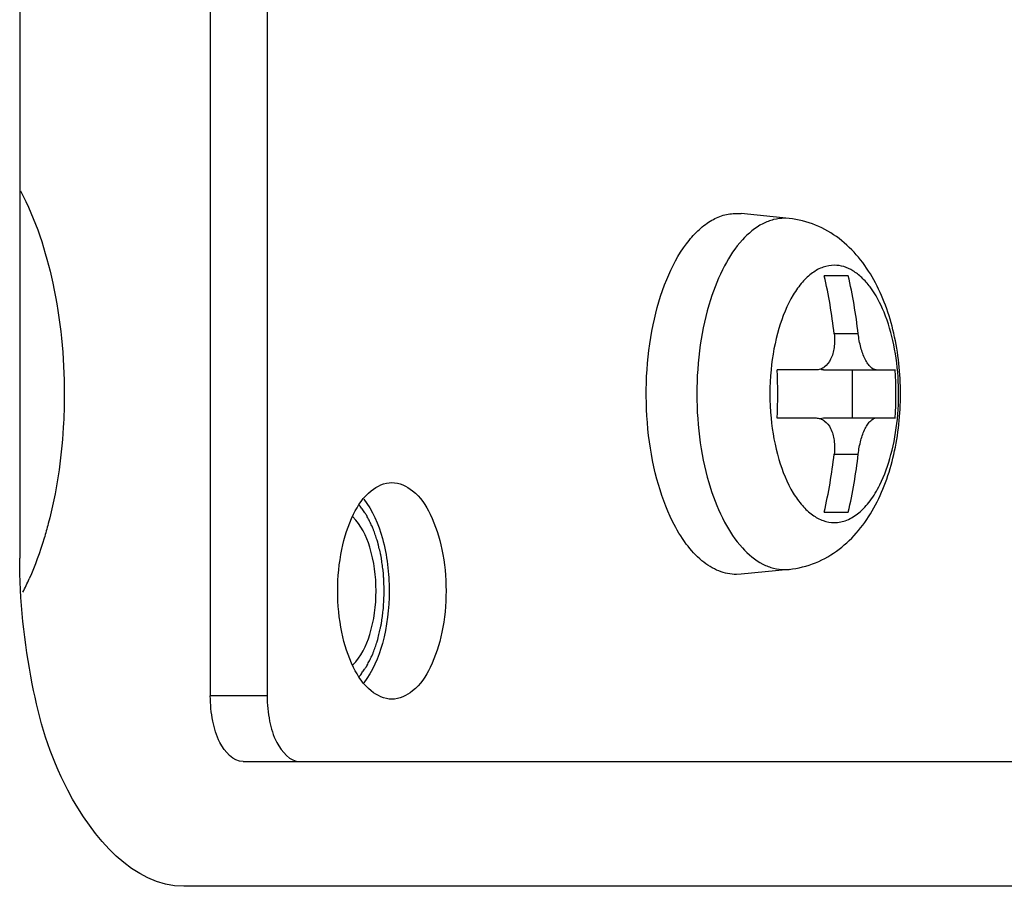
# Model space of a CAD drawing. Header units: millimetres. Extents: x -491 to 2059, y -393 to 795.
# Tile 313 of 323: x 1636.8 to 1642.8, y 185.34 to 190.62. Entities that reach past the tile are written whole.
import ezdxf

# ---------------------------------------------------------------- set-up
doc = ezdxf.new("R2010")
doc.units = ezdxf.units.MM
doc.header["$LTSCALE"] = 462.55
doc.layers.get('0').update_dxf_attribs({"linetype": 'CONTINUOUS'})
for name, color, linetype in [('_0219_COVER_TOP_PBL89', 7, 'CONTINUOUS'), ('A1002801_SA_CARD_IO_ABL112', 7, 'CONTINUOUS'), ('M1004001_PLATE2_PBL195', 7, 'CONTINUOUS'), ('M2000701_PBL199', 7, 'CONTINUOUS'), ('P9140101_MACHINE_SCREW_PBL196', 7, 'CONTINUOUS'), ('오른쪽_7_VBL87', 7, 'CONTINUOUS')]:
    doc.layers.add(name, color=color, linetype=linetype)

# ---------------------------------------------------------------- blocks, each defined once
blk = doc.blocks.new('_0219_COVER_TOP_PBL89', base_point=(2975.915, 1474.682))
at = {"layer": '_0219_COVER_TOP_PBL89', "color": 7}
for p, q in [((3144.077, 1469.682), (3144.077, 1449.682)), ((3171.577, 1444.682), (3146.577, 1444.682))]:
    blk.add_line(p, q, dxfattribs=at)
blk.add_open_spline([(3146.577, 1444.682), (3145.812, 1444.682), (3144.727, 1445.975), (3144.207, 1447.812), (3144.077, 1449.041), (3144.077, 1449.682)], degree=3, knots=[0, 0, 0, 0, 0.387211, 0.675626, 1, 1, 1, 1], dxfattribs=at)
blk = doc.blocks.new('M1004001_PLATE2_PBL195', base_point=(3159.23, 1459.682))
at = {"layer": 'M1004001_PLATE2_PBL195', "color": 7}
for p, q in [((3146.981, 1471.782), (3146.981, 1447.582)), ((3147.847, 1471.782), (3147.847, 1447.582)), ((3147.481, 1446.582), (3168.147, 1446.582))]:
    blk.add_line(p, q, dxfattribs=at)
at = {"layer": 'M1004001_PLATE2_PBL195', "color": 2}
blk.add_line((3147.847, 1447.582), (3146.981, 1447.582), dxfattribs=at)
at = {"layer": 'M1004001_PLATE2_PBL195', "color": 7}
for points, knots in [([(3148.922, 1449.182), (3148.922, 1449.394), (3148.959, 1449.795), (3149.125, 1450.322), (3149.375, 1450.709), (3149.634, 1450.832), (3149.747, 1450.832)], [0, 0, 0, 0, 0.319633, 0.603858, 0.828866, 1, 1, 1, 1]), ([(3149.747, 1450.832), (3149.86, 1450.832), (3150.119, 1450.709), (3150.369, 1450.322), (3150.535, 1449.795), (3150.572, 1449.394), (3150.572, 1449.182)], [0, 0, 0, 0, 0.171134, 0.396142, 0.680367, 1, 1, 1, 1]), ([(3149.318, 1450.581), (3149.456, 1450.409), (3149.649, 1449.941), (3149.706, 1449.451), (3149.706, 1449.182)], [0, 0, 0, 0, 0.451299, 1, 1, 1, 1]), ([(3149.747, 1447.532), (3149.634, 1447.532), (3149.375, 1447.656), (3149.125, 1448.043), (3148.959, 1448.57), (3148.922, 1448.971), (3148.922, 1449.182)], [0, 0, 0, 0, 0.171134, 0.396142, 0.680367, 1, 1, 1, 1]), ([(3149.706, 1449.182), (3149.706, 1448.914), (3149.649, 1448.424), (3149.456, 1447.956), (3149.318, 1447.783)], [0, 0, 0, 0, 0.548701, 1, 1, 1, 1]), ([(3150.572, 1449.182), (3150.572, 1448.971), (3150.535, 1448.57), (3150.369, 1448.043), (3150.119, 1447.656), (3149.86, 1447.532), (3149.747, 1447.532)], [0, 0, 0, 0, 0.319633, 0.603858, 0.828866, 1, 1, 1, 1]), ([(3147.481, 1446.582), (3147.328, 1446.582), (3147.111, 1446.841), (3147.007, 1447.208), (3146.981, 1447.454), (3146.981, 1447.582)], [0, 0, 0, 0, 0.387211, 0.675626, 1, 1, 1, 1]), ([(3147.847, 1447.582), (3147.847, 1447.454), (3147.873, 1447.208), (3147.977, 1446.841), (3148.194, 1446.582), (3148.347, 1446.582)], [0, 0, 0, 0, 0.324374, 0.612789, 1, 1, 1, 1])]:
    blk.add_open_spline(points, degree=3, knots=knots, dxfattribs=at)
blk = doc.blocks.new('P9140101_MACHINE_SCREW_PBL196', base_point=(3155.559, 1452.182))
at = {"layer": 'P9140101_MACHINE_SCREW_PBL196', "color": 7}
for p, q in [((3154.997, 1454.932), (3155.066, 1454.929)), ((3155.798, 1454.855), (3155.066, 1454.929)), ((3156.7, 1453.982), (3156.333, 1453.982)), ((3156.21, 1452.549), (3155.617, 1452.549)), ((3156.321, 1452.549), (3157.417, 1452.549)), ((3156.763, 1451.816), (3156.763, 1452.549)), ((3155.617, 1451.816), (3156.21, 1451.816)), ((3156.321, 1451.816), (3157.417, 1451.816)), ((3156.333, 1450.382), (3156.7, 1450.382)), ((3155.798, 1449.51), (3155.066, 1449.436)), ((3155.066, 1449.436), (3154.997, 1449.432))]:
    blk.add_line(p, q, dxfattribs=at)
at = {"layer": 'P9140101_MACHINE_SCREW_PBL196', "color": 2}
for p, q in [((3155.798, 1454.855), (3155.731, 1454.858)), ((3156.852, 1453.099), (3156.485, 1453.099)), ((3156.485, 1451.266), (3156.852, 1451.266)), ((3155.731, 1449.507), (3155.798, 1449.51))]:
    blk.add_line(p, q, dxfattribs=at)
at = {"layer": 'P9140101_MACHINE_SCREW_PBL196', "color": 7}
for centre, radius, start, end in [((3148.594, 1452.197), 7.943, 6.5205, 12.9896), ((3148.936, 1452.193), 7.967, 6.5306, 12.9795), ((3147.813, 1452.182), 7.813, 357.3094, 2.6895), ((3149.608, 1452.182), 7.817, 357.311, 2.6879), ((3148.57, 1452.172), 7.967, 347.0205, 353.4694), ((3148.961, 1452.168), 7.943, 347.0104, 353.4795)]:
    blk.add_arc(centre, radius, start, end, dxfattribs=at)
at = {"layer": 'P9140101_MACHINE_SCREW_PBL196', "color": 2}
blk.add_arc((3159.393, 1452.182), 3.887, 174.5824, 185.4175, dxfattribs=at)
at = {"layer": 'P9140101_MACHINE_SCREW_PBL196', "color": 7}
for points, knots in [([(3154.997, 1449.432), (3154.906, 1449.432), (3154.713, 1449.473), (3154.449, 1449.641), (3154.212, 1449.903), (3153.966, 1450.318), (3153.757, 1450.907), (3153.628, 1451.655), (3153.609, 1452.447), (3153.702, 1453.217), (3153.9, 1453.902), (3154.151, 1454.383), (3154.397, 1454.668), (3154.587, 1454.818), (3154.788, 1454.911), (3154.929, 1454.932), (3154.997, 1454.932)], [0, 0, 0, 0, 0.041125, 0.086504, 0.138845, 0.199082, 0.303068, 0.419173, 0.54045, 0.659119, 0.76781, 0.860911, 0.900921, 0.936778, 0.969325, 1, 1, 1, 1]), ([(3155.798, 1449.51), (3155.936, 1449.524), (3156.209, 1449.593), (3156.57, 1449.803), (3156.867, 1450.094), (3157.102, 1450.443), (3157.279, 1450.835), (3157.447, 1451.413), (3157.527, 1452.183), (3157.447, 1452.952), (3157.279, 1453.53), (3157.101, 1453.922), (3156.867, 1454.271), (3156.57, 1454.562), (3156.209, 1454.772), (3155.936, 1454.841), (3155.798, 1454.855)], [0, 0, 0, 0, 0.060274, 0.119991, 0.179367, 0.239407, 0.301293, 0.365659, 0.500027, 0.63439, 0.69875, 0.760629, 0.820662, 0.880025, 0.939727, 1, 1, 1, 1]), ([(3156.485, 1453.099), (3156.493, 1453.03), (3156.493, 1452.896), (3156.446, 1452.716), (3156.362, 1452.602), (3156.276, 1452.556), (3156.232, 1452.549), (3156.21, 1452.549)], [0, 0, 0, 0, 0.307671, 0.580907, 0.805629, 0.904357, 1, 1, 1, 1]), ([(3157.127, 1452.549), (3157.095, 1452.549), (3157.044, 1452.582), (3156.995, 1452.644), (3156.938, 1452.742), (3156.885, 1452.895), (3156.86, 1453.028), (3156.852, 1453.099)], [0, 0, 0, 0, 0.147772, 0.250412, 0.373374, 0.668934, 1, 1, 1, 1]), ([(3156.21, 1451.816), (3156.232, 1451.816), (3156.276, 1451.809), (3156.362, 1451.763), (3156.446, 1451.649), (3156.493, 1451.469), (3156.493, 1451.335), (3156.485, 1451.266)], [0, 0, 0, 0, 0.095638, 0.19436, 0.419095, 0.692336, 1, 1, 1, 1]), ([(3156.852, 1451.266), (3156.86, 1451.337), (3156.885, 1451.47), (3156.938, 1451.623), (3156.995, 1451.721), (3157.044, 1451.783), (3157.095, 1451.816), (3157.127, 1451.816)], [0, 0, 0, 0, 0.331071, 0.626639, 0.749608, 0.852248, 1, 1, 1, 1])]:
    blk.add_open_spline(points, degree=3, knots=knots, dxfattribs=at)
at = {"layer": 'P9140101_MACHINE_SCREW_PBL196', "color": 2}
for points, knots in [([(3155.731, 1454.858), (3155.674, 1454.858), (3155.559, 1454.843), (3155.326, 1454.753), (3155.052, 1454.521), (3154.787, 1454.118), (3154.658, 1453.795), (3154.601, 1453.617)], [0, 0, 0, 0, 0.094897, 0.194076, 0.417375, 0.686041, 1, 1, 1, 1]), ([(3156.487, 1454.142), (3156.43, 1454.142), (3156.31, 1454.12), (3156.143, 1454.028), (3155.989, 1453.882), (3155.795, 1453.608), (3155.616, 1453.158), (3155.544, 1452.762), (3155.524, 1452.549)], [0, 0, 0, 0, 0.085447, 0.17791, 0.282302, 0.400914, 0.679385, 1, 1, 1, 1]), ([(3156.487, 1450.223), (3156.552, 1450.223), (3156.689, 1450.251), (3156.877, 1450.371), (3157.046, 1450.558), (3157.221, 1450.854), (3157.37, 1451.274), (3157.462, 1451.807), (3157.476, 1452.371), (3157.409, 1452.92), (3157.269, 1453.408), (3157.09, 1453.751), (3156.914, 1453.953), (3156.779, 1454.06), (3156.635, 1454.127), (3156.535, 1454.142), (3156.487, 1454.142)], [0, 0, 0, 0, 0.041124, 0.086504, 0.138846, 0.199083, 0.303069, 0.419175, 0.540451, 0.659119, 0.76781, 0.860911, 0.900921, 0.936778, 0.969325, 1, 1, 1, 1]), ([(3154.601, 1453.617), (3154.53, 1453.393), (3154.426, 1452.917), (3154.376, 1452.182), (3154.426, 1451.448), (3154.53, 1450.971), (3154.601, 1450.747)], [0, 0, 0, 0, 0.242437, 0.5, 0.757563, 1, 1, 1, 1]), ([(3155.524, 1451.815), (3155.544, 1451.603), (3155.616, 1451.207), (3155.795, 1450.757), (3155.989, 1450.483), (3156.143, 1450.337), (3156.31, 1450.244), (3156.43, 1450.223), (3156.487, 1450.223)], [0, 0, 0, 0, 0.320615, 0.599085, 0.717697, 0.82209, 0.914552, 1, 1, 1, 1]), ([(3154.601, 1450.747), (3154.658, 1450.57), (3154.787, 1450.247), (3155.052, 1449.844), (3155.326, 1449.612), (3155.559, 1449.521), (3155.674, 1449.507), (3155.731, 1449.507)], [0, 0, 0, 0, 0.313959, 0.582625, 0.805924, 0.905103, 1, 1, 1, 1])]:
    blk.add_open_spline(points, degree=3, knots=knots, dxfattribs=at)
at = {"layer": 'P9140101_MACHINE_SCREW_PBL196', "color": 7}
for points in [[(3156.321, 1452.549), (3156.306, 1452.549), (3156.289, 1452.552), (3156.275, 1452.557)], [(3156.274, 1451.808), (3156.289, 1451.813), (3156.305, 1451.816), (3156.321, 1451.816)]]:
    blk.add_open_spline(points, degree=3, dxfattribs=at)
blk = doc.blocks.new('A1002801_SA_CARD_IO_ABL112', base_point=(3159.23, 1459.682))
at = {"layer": 'M1004001_PLATE2_PBL195'}
blk.add_blockref('M1004001_PLATE2_PBL195', (3159.23, 1459.682), dxfattribs=at)
at = {"layer": 'P9140101_MACHINE_SCREW_PBL196'}
blk.add_blockref('P9140101_MACHINE_SCREW_PBL196', (3155.559, 1452.182), dxfattribs=at)
blk = doc.blocks.new('M2000701_PBL199', base_point=(3157.734, 1459.682))
at = {"layer": 'M2000701_PBL199', "color": 7}
blk.add_arc((3140.199, 1451.144), 4.399, 333.2115, 336.1361, dxfattribs=at)
for points, knots in [([(3144.087, 1455.278), (3144.321, 1454.838), (3144.653, 1453.812), (3144.756, 1452.748), (3144.756, 1452.182)], [0, 0, 0, 0, 0.468381, 1, 1, 1, 1]), ([(3144.756, 1452.182), (3144.756, 1452.012), (3144.736, 1451.348), (3144.638, 1450.685), (3144.513, 1450.207)], [0, 0, 0, 0, 0.256965, 1, 1, 1, 1]), ([(3144.513, 1450.207), (3144.493, 1450.132), (3144.412, 1449.846), (3144.311, 1449.565), (3144.222, 1449.364)], [0, 0, 0, 0, 0.260271, 1, 1, 1, 1]), ([(3149.506, 1449.182), (3149.506, 1449.406), (3149.456, 1449.806), (3149.279, 1450.187), (3149.152, 1450.309)], [0, 0, 0, 0, 0.559832, 1, 1, 1, 1]), ([(3149.152, 1448.056), (3149.279, 1448.178), (3149.456, 1448.559), (3149.506, 1448.958), (3149.506, 1449.182)], [0, 0, 0, 0, 0.440168, 1, 1, 1, 1])]:
    blk.add_open_spline(points, degree=3, knots=knots, dxfattribs=at)
at = {"layer": 'M2000701_PBL199', "color": 134}
for points, knots in [([(3149.631, 1449.182), (3149.63, 1449.215), (3149.627, 1449.264), (3149.625, 1449.329), (3149.623, 1449.37), (3149.621, 1449.402), (3149.62, 1449.423), (3149.62, 1449.439), (3149.618, 1449.455), (3149.614, 1449.482), (3149.609, 1449.522), (3149.603, 1449.569), (3149.596, 1449.617), (3149.591, 1449.656), (3149.587, 1449.684), (3149.585, 1449.699), (3149.581, 1449.714), (3149.577, 1449.733), (3149.57, 1449.763), (3149.561, 1449.801), (3149.552, 1449.839), (3149.545, 1449.869), (3149.54, 1449.892), (3149.535, 1449.911), (3149.532, 1449.926), (3149.529, 1449.937), (3149.526, 1449.947), (3149.521, 1449.96), (3149.513, 1449.984), (3149.496, 1450.03), (3149.48, 1450.077), (3149.466, 1450.117), (3149.46, 1450.134), (3149.456, 1450.146), (3149.453, 1450.152), (3149.45, 1450.158), (3149.447, 1450.165), (3149.438, 1450.182), (3149.425, 1450.208), (3149.407, 1450.243), (3149.39, 1450.277), (3149.377, 1450.303), (3149.368, 1450.32), (3149.365, 1450.328), (3149.362, 1450.334), (3149.359, 1450.338), (3149.352, 1450.347), (3149.344, 1450.359), (3149.33, 1450.378), (3149.313, 1450.401), (3149.286, 1450.439), (3149.265, 1450.468), (3149.251, 1450.487)], [0, 0, 0, 0, 0.0625, 0.09375, 0.125, 0.140625, 0.15625, 0.164062, 0.171875, 0.1875, 0.21875, 0.25, 0.28125, 0.3125, 0.328125, 0.335938, 0.34375, 0.359375, 0.375, 0.40625, 0.4375, 0.453125, 0.46875, 0.484375, 0.492188, 0.5, 0.507812, 0.515625, 0.53125, 0.5625, 0.625, 0.640625, 0.65625, 0.664062, 0.667969, 0.671875, 0.679688, 0.6875, 0.71875, 0.75, 0.78125, 0.8125, 0.820312, 0.828125, 0.832031, 0.835938, 0.84375, 0.859375, 0.875, 0.90625, 0.9375, 1, 1, 1, 1]), ([(3149.251, 1447.878), (3149.265, 1447.897), (3149.285, 1447.924), (3149.312, 1447.962), (3149.329, 1447.985), (3149.342, 1448.003), (3149.351, 1448.015), (3149.356, 1448.023), (3149.36, 1448.028), (3149.363, 1448.034), (3149.366, 1448.041), (3149.375, 1448.058), (3149.388, 1448.084), (3149.405, 1448.118), (3149.423, 1448.153), (3149.436, 1448.179), (3149.445, 1448.196), (3149.448, 1448.203), (3149.451, 1448.208), (3149.454, 1448.215), (3149.458, 1448.227), (3149.464, 1448.244), (3149.474, 1448.271), (3149.486, 1448.305), (3149.5, 1448.346), (3149.512, 1448.38), (3149.521, 1448.404), (3149.525, 1448.418), (3149.529, 1448.427), (3149.532, 1448.439), (3149.535, 1448.453), (3149.541, 1448.479), (3149.554, 1448.531), (3149.566, 1448.583), (3149.576, 1448.627), (3149.58, 1448.646), (3149.584, 1448.66), (3149.587, 1448.676), (3149.59, 1448.704), (3149.596, 1448.743), (3149.602, 1448.79), (3149.608, 1448.838), (3149.614, 1448.877), (3149.618, 1448.905), (3149.619, 1448.921), (3149.62, 1448.937), (3149.621, 1448.958), (3149.622, 1448.991), (3149.624, 1449.033), (3149.627, 1449.099), (3149.63, 1449.149), (3149.631, 1449.182)], [0, 0, 0, 0, 0.0625, 0.09375, 0.125, 0.140625, 0.15625, 0.164062, 0.167969, 0.171875, 0.179688, 0.1875, 0.21875, 0.25, 0.28125, 0.3125, 0.320312, 0.328125, 0.332031, 0.335938, 0.34375, 0.359375, 0.375, 0.40625, 0.4375, 0.46875, 0.484375, 0.492188, 0.5, 0.507812, 0.515625, 0.53125, 0.5625, 0.625, 0.640625, 0.65625, 0.664062, 0.671875, 0.6875, 0.71875, 0.75, 0.78125, 0.8125, 0.828125, 0.835938, 0.84375, 0.859375, 0.875, 0.90625, 0.9375, 1, 1, 1, 1])]:
    blk.add_open_spline(points, degree=3, knots=knots, dxfattribs=at)
blk = doc.blocks.new('오른쪽_7_VBL87', base_point=(2988.396, 1104.509))
at = {"layer": '_0219_COVER_TOP_PBL89'}
blk.add_blockref('_0219_COVER_TOP_PBL89', (2975.915, 1474.682), dxfattribs=at)
at = {"layer": 'A1002801_SA_CARD_IO_ABL112'}
blk.add_blockref('A1002801_SA_CARD_IO_ABL112', (3159.23, 1459.682), dxfattribs=at)
at = {"layer": 'M2000701_PBL199'}
blk.add_blockref('M2000701_PBL199', (3157.734, 1459.682), dxfattribs=at)
blk = doc.blocks.new('EEEEE')
at = {"layer": '오른쪽_7_VBL87'}
blk.add_blockref('오른쪽_7_VBL87', (2988.396, 1104.509), dxfattribs=at)

msp = doc.modelspace()

# ---------------------------------------------------------------- block references
at = {"xscale": 0.4, "yscale": 0.4, "zscale": 0.4}
msp.add_blockref('EEEEE', (379.1677, -392.5342), dxfattribs=at)

doc.saveas('drawing.dxf')
